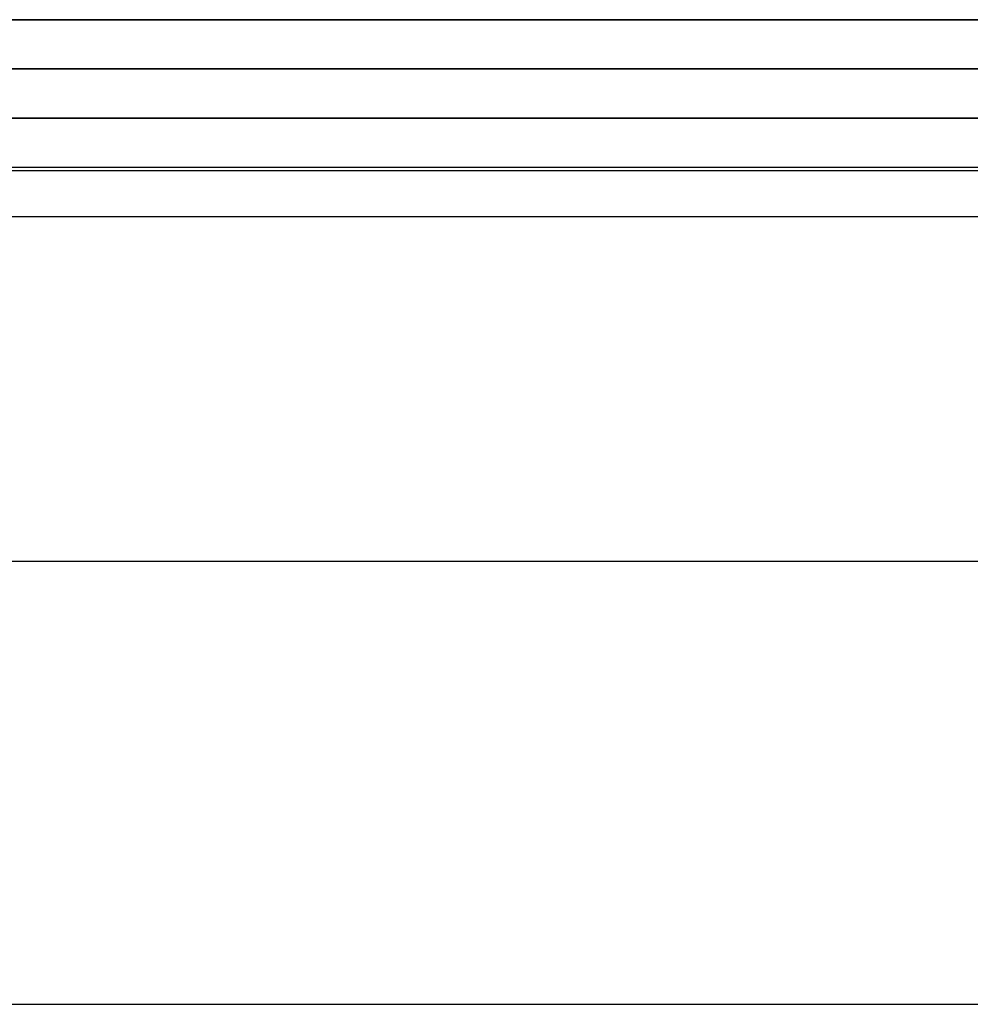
# Model space of a CAD drawing. Header units: millimetres. Extents: x -429 to 422, y -262 to 259.
# Tile 436 of 656: x -128 to -118, y 186 to 196. Entities that reach past the tile are written whole.
import ezdxf

# ---------------------------------------------------------------- set-up
doc = ezdxf.new("R2010")
doc.units = ezdxf.units.MM
doc.layers.add('Default', color=7, linetype='Continuous', true_color=0x000000)

msp = doc.modelspace()

# ---------------------------------------------------------------- linework, layer by layer
at = {"layer": 'Default'}
for p, q in [((420.8726, 195.0648, 772.8222), (-427.1274, 195.0648, 772.8222)), ((-427.1274, 195.0648, 1342.8222), (420.8726, 195.0648, 1342.8222)), ((420.8726, 195.0648, 1057.8222), (-427.1274, 195.0648, 1057.8222)), ((-240.6274, 195.0648, 880.8222), (-85.6274, 195.0648, 880.8222)), ((420.8726, 194.5648, 885.3222), (-427.1274, 194.5648, 885.3222)), ((-418.1274, 190.5648, 780.8222), (411.8726, 190.5648, 780.8222)), ((-418.1274, 190.5648, 873.8222), (411.8726, 190.5648, 873.8222))]:
    msp.add_line(p, q, dxfattribs=at)
for points in [[(-427.1274, 196.0648, 1343.8222), (-3.1274, 196.0648, 1343.8222), (420.8726, 196.0648, 1343.8222)], [(420.8726, 196.0648, 771.8222), (-3.1274, 196.0648, 771.8222), (-427.1274, 196.0648, 771.8222)], [(-427.1274, 195.5648, 1343.3222), (-3.1274, 195.5648, 1343.3222), (420.8726, 195.5648, 1343.3222)], [(420.8726, 195.5648, 772.3222), (-3.1274, 195.5648, 772.3222), (-427.1274, 195.5648, 772.3222)], [(420.8726, 195.0648, 884.8222), (-3.1274, 195.0648, 884.8222), (-427.1274, 195.0648, 884.8222)], [(-427.1274, 195.0648, 876.8222), (-3.1274, 195.0648, 876.8222), (420.8726, 195.0648, 876.8222)], [(411.8726, 195.0648, 771.8222), (-3.1274, 195.0648, 771.8222), (-418.1274, 195.0648, 771.8222)], [(411.8726, 195.0648, 780.8222), (-3.1274, 195.0648, 780.8222), (-418.1274, 195.0648, 780.8222)], [(411.8726, 195.0648, 780.8222), (-3.1274, 195.0648, 780.8222), (-418.1274, 195.0648, 780.8222)], [(411.8726, 195.0648, 873.8222), (-3.1274, 195.0648, 873.8222), (-418.1274, 195.0648, 873.8222)], [(411.8726, 195.0648, 827.3222), (-3.1274, 195.0648, 827.3222), (-418.1274, 195.0648, 827.3222)], [(121.9146, 195.0648, 776.3222), (-3.1274, 195.0648, 776.3222), (-128.1694, 195.0648, 776.3222)], [(411.8726, 194.5307, 771.8222), (-3.1274, 194.5307, 771.8222), (-418.1274, 194.5307, 771.8222)], [(411.8726, 194.5307, 780.8222), (-3.1274, 194.5307, 780.8222), (-418.1274, 194.5307, 780.8222)], [(-427.1274, 194.0648, 885.8222), (-3.1274, 194.0648, 885.8222), (420.8726, 194.0648, 885.8222)], [(-418.1274, 186.0648, 780.8222), (-3.1274, 186.0648, 780.8222), (411.8726, 186.0648, 780.8222)], [(-418.1274, 186.0648, 873.8222), (-3.1274, 186.0648, 873.8222), (411.8726, 186.0648, 873.8222)], [(-418.1274, 186.0648, 827.3222), (-3.1274, 186.0648, 827.3222), (411.8726, 186.0648, 827.3222)]]:
    msp.add_open_spline(points, degree=2, dxfattribs=at)

doc.saveas('drawing.dxf')
